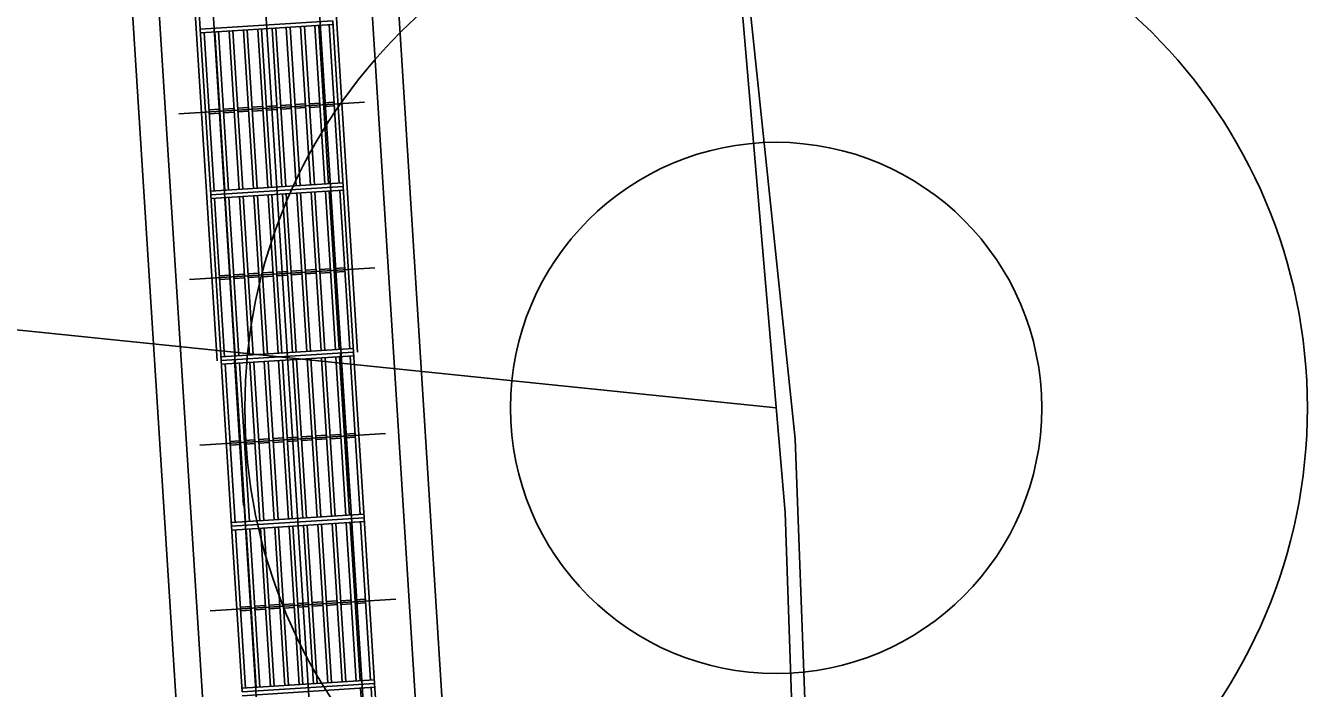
# Model space of a CAD drawing. Extents: x -552278 to -547230, y -1151007 to -1148251.
# Drawn here: x -550345.089 to -550340.264, y -1149800.162 to -1149797.667 of the extents above; entities that cross this region are included whole.
import ezdxf

# ---------------------------------------------------------------- set-up
doc = ezdxf.new("R2010")
doc.units = 0
for name, color, linetype in [('sjezd', 7, 'Continuous'), ('u_HC7_cesta', 7, 'Continuous'), ('u_HC7_osa', 7, 'Continuous'), ('u_popis', 7, 'Continuous'), ('u_propustky', 7, 'Continuous'), ('u_STAVENIŠTĚ', 7, 'Continuous')]:
    doc.layers.add(name, color=color, linetype=linetype)

msp = doc.modelspace()

# ---------------------------------------------------------------- linework, layer by layer
at = {"layer": 'sjezd'}
for p, q in [((-550343.5546, -1149804.3886), (-550344.3658, -1149791.5392)), ((-550343.9538, -1149804.4138), (-550344.7651, -1149791.5644)), ((-550344.3679, -1149798.929), (-550344.8011, -1149792.0676)), ((-550343.839, -1149798.8956), (-550344.2722, -1149792.0342)), ((-550343.4144, -1149803.4779), (-550344.1122, -1149792.4249)), ((-550343.3146, -1149803.4716), (-550344.0124, -1149792.4186)), ((-550344.3126, -1149803.5346), (-550345.0104, -1149792.4816)), ((-550344.2128, -1149803.5283), (-550344.9106, -1149792.4753)), ((-550344.4317, -1149797.6805), (-550344.4711, -1149797.0568)), ((-550343.9327, -1149797.649), (-550344.4317, -1149797.6805)), ((-550343.9327, -1149797.649), (-550344.4317, -1149797.6805)), ((-550343.9318, -1149797.663), (-550344.4308, -1149797.6945)), ((-550344.016, -1149798.2665), (-550344.0536, -1149797.6707)), ((-550344.002, -1149798.2656), (-550344.0396, -1149797.6698)), ((-550343.9621, -1149798.2631), (-550343.9997, -1149797.6673)), ((-550343.9481, -1149798.2622), (-550343.9857, -1149797.6664)), ((-550343.9082, -1149798.2597), (-550343.9458, -1149797.6639)), ((-550343.8933, -1149798.2728), (-550343.9327, -1149797.649)), ((-550344.3923, -1149798.3043), (-550344.4317, -1149797.6805)), ((-550344.3793, -1149798.2894), (-550344.4169, -1149797.6936)), ((-550344.3393, -1149798.2869), (-550344.377, -1149797.6911)), ((-550344.3254, -1149798.286), (-550344.363, -1149797.6902)), ((-550344.2854, -1149798.2835), (-550344.3231, -1149797.6877)), ((-550344.2715, -1149798.2826), (-550344.3091, -1149797.6868)), ((-550344.2316, -1149798.2801), (-550344.2692, -1149797.6843)), ((-550344.2176, -1149798.2792), (-550344.2552, -1149797.6834)), ((-550344.1777, -1149798.2767), (-550344.2153, -1149797.6809)), ((-550344.1637, -1149798.2758), (-550344.2013, -1149797.68)), ((-550344.1238, -1149798.2733), (-550344.1614, -1149797.6775)), ((-550344.1098, -1149798.2724), (-550344.1474, -1149797.6766)), ((-550344.0699, -1149798.2699), (-550344.1075, -1149797.6741)), ((-550344.0559, -1149798.269), (-550344.0935, -1149797.6732)), ((-550343.8132, -1149797.9546), (-550344.5118, -1149797.9987)), ((-550344.0352, -1149797.9616), (-550344.0752, -1149797.9641)), ((-550343.9813, -1149797.9582), (-550344.0213, -1149797.9607)), ((-550343.9274, -1149797.9548), (-550343.9674, -1149797.9573)), ((-550344.3586, -1149797.982), (-550344.3985, -1149797.9845)), ((-550344.3577, -1149797.996), (-550344.3976, -1149797.9985)), ((-550344.3047, -1149797.9786), (-550344.3446, -1149797.9811)), ((-550344.3038, -1149797.9926), (-550344.3437, -1149797.9951)), ((-550344.2508, -1149797.9752), (-550344.2907, -1149797.9777)), ((-550344.2499, -1149797.9892), (-550344.2898, -1149797.9917)), ((-550344.1969, -1149797.9718), (-550344.2368, -1149797.9743)), ((-550344.196, -1149797.9858), (-550344.2359, -1149797.9883)), ((-550344.143, -1149797.9684), (-550344.1829, -1149797.9709)), ((-550344.1421, -1149797.9824), (-550344.1821, -1149797.9849)), ((-550344.0891, -1149797.965), (-550344.129, -1149797.9675)), ((-550344.0882, -1149797.979), (-550344.1282, -1149797.9815)), ((-550344.0343, -1149797.9756), (-550344.0743, -1149797.9781)), ((-550343.9805, -1149797.9722), (-550344.0204, -1149797.9747)), ((-550343.9266, -1149797.9688), (-550343.9665, -1149797.9713)), ((-550343.8942, -1149798.2588), (-550344.3932, -1149798.2903)), ((-550343.8933, -1149798.2728), (-550344.3923, -1149798.3043)), ((-550343.8933, -1149798.2728), (-550344.3923, -1149798.3043)), ((-550343.8925, -1149798.2867), (-550344.3915, -1149798.3182)), ((-550344.0305, -1149798.8936), (-550344.0681, -1149798.2978)), ((-550344.0165, -1149798.8928), (-550344.0541, -1149798.2969)), ((-550343.9766, -1149798.8902), (-550344.0142, -1149798.2944)), ((-550343.9626, -1149798.8894), (-550344.0002, -1149798.2935)), ((-550343.9227, -1149798.8868), (-550343.9603, -1149798.291)), ((-550343.9087, -1149798.886), (-550343.9464, -1149798.2901)), ((-550343.8688, -1149798.8834), (-550343.9064, -1149798.2876)), ((-550343.854, -1149798.8965), (-550343.8933, -1149798.2728)), ((-550344.353, -1149798.928), (-550344.3923, -1149798.3043)), ((-550344.3399, -1149798.9132), (-550344.3775, -1149798.3174)), ((-550344.3, -1149798.9107), (-550344.3376, -1149798.3148)), ((-550344.286, -1149798.9098), (-550344.3236, -1149798.314)), ((-550344.2461, -1149798.9072), (-550344.2837, -1149798.3114)), ((-550344.2321, -1149798.9064), (-550344.2697, -1149798.3106)), ((-550344.1922, -1149798.9038), (-550344.2298, -1149798.308)), ((-550344.1782, -1149798.903), (-550344.2158, -1149798.3072)), ((-550344.1383, -1149798.9004), (-550344.1759, -1149798.3046)), ((-550344.1243, -1149798.8996), (-550344.1619, -1149798.3037)), ((-550344.0844, -1149798.897), (-550344.122, -1149798.3012)), ((-550344.0704, -1149798.8962), (-550344.108, -1149798.3003)), ((-550343.7739, -1149798.5783), (-550344.4725, -1149798.6224)), ((-550344.0497, -1149798.5887), (-550344.0897, -1149798.5913)), ((-550343.9959, -1149798.5853), (-550344.0358, -1149798.5879)), ((-550343.942, -1149798.5819), (-550343.9819, -1149798.5845)), ((-550343.8881, -1149798.5785), (-550343.928, -1149798.5811)), ((-550344.3192, -1149798.6058), (-550344.3591, -1149798.6083)), ((-550344.3183, -1149798.6197), (-550344.3582, -1149798.6223)), ((-550344.2653, -1149798.6024), (-550344.3052, -1149798.6049)), ((-550344.2644, -1149798.6163), (-550344.3044, -1149798.6188)), ((-550344.2114, -1149798.599), (-550344.2513, -1149798.6015)), ((-550344.2105, -1149798.6129), (-550344.2505, -1149798.6154)), ((-550344.1575, -1149798.5956), (-550344.1974, -1149798.5981)), ((-550344.1566, -1149798.6095), (-550344.1966, -1149798.612)), ((-550344.1036, -1149798.5921), (-550344.1436, -1149798.5947)), ((-550344.1028, -1149798.6061), (-550344.1427, -1149798.6086)), ((-550344.0489, -1149798.6027), (-550344.0888, -1149798.6052)), ((-550343.995, -1149798.5993), (-550344.0349, -1149798.6018)), ((-550343.9411, -1149798.5959), (-550343.981, -1149798.5984)), ((-550343.8872, -1149798.5925), (-550343.9271, -1149798.595)), ((-550343.8548, -1149798.8826), (-550344.3539, -1149798.9141)), ((-550343.8548, -1149798.8826), (-550344.3539, -1149798.9141)), ((-550343.854, -1149798.8965), (-550344.353, -1149798.928)), ((-550343.854, -1149798.8965), (-550344.353, -1149798.928)), ((-550343.854, -1149798.8965), (-550344.353, -1149798.928)), ((-550343.8531, -1149798.9105), (-550344.3521, -1149798.942)), ((-550344.3031, -1149798.9249), (-550344.2685, -1149799.4729)), ((-550344.045, -1149799.5208), (-550344.0826, -1149798.925)), ((-550344.031, -1149799.5199), (-550344.0687, -1149798.9241)), ((-550343.9911, -1149799.5174), (-550344.0287, -1149798.9216)), ((-550343.9771, -1149799.5165), (-550344.0148, -1149798.9207)), ((-550343.9372, -1149799.514), (-550343.9748, -1149798.9182)), ((-550343.9233, -1149799.5131), (-550343.9609, -1149798.9173)), ((-550343.8833, -1149799.5106), (-550343.9209, -1149798.9148)), ((-550343.8694, -1149799.5097), (-550343.907, -1149798.9139)), ((-550343.9039, -1149798.8997), (-550343.8693, -1149799.4477)), ((-550343.8294, -1149799.5072), (-550343.8671, -1149798.9114)), ((-550343.8146, -1149799.5203), (-550343.854, -1149798.8965)), ((-550344.3136, -1149799.5518), (-550344.353, -1149798.928)), ((-550344.3005, -1149799.5369), (-550344.3381, -1149798.9411)), ((-550344.2606, -1149799.5344), (-550344.2982, -1149798.9386)), ((-550344.2466, -1149799.5335), (-550344.2842, -1149798.9377)), ((-550344.2067, -1149799.531), (-550344.2443, -1149798.9352)), ((-550344.1927, -1149799.5301), (-550344.2303, -1149798.9343)), ((-550344.1528, -1149799.5276), (-550344.1904, -1149798.9318)), ((-550344.1388, -1149799.5267), (-550344.1764, -1149798.9309)), ((-550344.0989, -1149799.5242), (-550344.1365, -1149798.9284)), ((-550344.0849, -1149799.5233), (-550344.1225, -1149798.9275)), ((-550343.7345, -1149799.2021), (-550344.4331, -1149799.2462)), ((-550344.0643, -1149799.2159), (-550344.1042, -1149799.2184)), ((-550344.0104, -1149799.2125), (-550344.0503, -1149799.215)), ((-550343.9565, -1149799.2091), (-550343.9964, -1149799.2116)), ((-550343.9026, -1149799.2057), (-550343.9425, -1149799.2082)), ((-550343.8487, -1149799.2023), (-550343.8886, -1149799.2048)), ((-550344.2798, -1149799.2295), (-550344.3197, -1149799.232)), ((-550344.2789, -1149799.2435), (-550344.3189, -1149799.246)), ((-550344.2259, -1149799.2261), (-550344.2659, -1149799.2286)), ((-550344.2251, -1149799.2401), (-550344.265, -1149799.2426)), ((-550344.172, -1149799.2227), (-550344.212, -1149799.2252)), ((-550344.1712, -1149799.2367), (-550344.2111, -1149799.2392)), ((-550344.1181, -1149799.2193), (-550344.1581, -1149799.2218)), ((-550344.1173, -1149799.2333), (-550344.1572, -1149799.2358)), ((-550344.0634, -1149799.2299), (-550344.1033, -1149799.2324)), ((-550344.0095, -1149799.2265), (-550344.0494, -1149799.229)), ((-550343.9556, -1149799.2231), (-550343.9955, -1149799.2256)), ((-550343.9017, -1149799.2197), (-550343.9416, -1149799.2222)), ((-550343.8478, -1149799.2163), (-550343.8877, -1149799.2188)), ((-550343.8155, -1149799.5063), (-550344.3145, -1149799.5378)), ((-550343.8155, -1149799.5063), (-550344.3145, -1149799.5378)), ((-550343.8146, -1149799.5203), (-550344.3136, -1149799.5518)), ((-550343.8146, -1149799.5203), (-550344.3136, -1149799.5518)), ((-550343.8146, -1149799.5203), (-550344.3136, -1149799.5518)), ((-550344.2742, -1149800.1755), (-550344.3136, -1149799.5518)), ((-550343.8137, -1149799.5343), (-550344.3127, -1149799.5658)), ((-550344.0595, -1149800.148), (-550344.0971, -1149799.5521)), ((-550344.0455, -1149800.1471), (-550344.0832, -1149799.5513)), ((-550344.0056, -1149800.1446), (-550344.0432, -1149799.5487)), ((-550343.9917, -1149800.1437), (-550344.0293, -1149799.5479)), ((-550343.9517, -1149800.1412), (-550343.9894, -1149799.5453)), ((-550343.9378, -1149800.1403), (-550343.9754, -1149799.5445)), ((-550343.8978, -1149800.1378), (-550343.9355, -1149799.5419)), ((-550343.8839, -1149800.1369), (-550343.9215, -1149799.5411)), ((-550343.844, -1149800.1344), (-550343.8816, -1149799.5385)), ((-550343.83, -1149800.1335), (-550343.8676, -1149799.5377)), ((-550343.7901, -1149800.1309), (-550343.8277, -1149799.5351)), ((-550343.7752, -1149800.144), (-550343.8146, -1149799.5203)), ((-550344.2611, -1149800.1607), (-550344.2987, -1149799.5649)), ((-550344.2212, -1149800.1582), (-550344.2588, -1149799.5624)), ((-550344.2072, -1149800.1573), (-550344.2448, -1149799.5615)), ((-550344.1673, -1149800.1548), (-550344.2049, -1149799.559)), ((-550344.1533, -1149800.1539), (-550344.191, -1149799.5581)), ((-550344.1134, -1149800.1514), (-550344.151, -1149799.5555)), ((-550344.0994, -1149800.1505), (-550344.1371, -1149799.5547)), ((-550343.6951, -1149799.8259), (-550344.3937, -1149799.87)), ((-550344.0788, -1149799.8431), (-550344.1187, -1149799.8456)), ((-550344.0249, -1149799.8397), (-550344.0648, -1149799.8422)), ((-550343.971, -1149799.8363), (-550344.0109, -1149799.8388)), ((-550343.9171, -1149799.8329), (-550343.957, -1149799.8354)), ((-550343.8632, -1149799.8295), (-550343.9031, -1149799.832)), ((-550343.8093, -1149799.8261), (-550343.8492, -1149799.8286)), ((-550343.8084, -1149799.84), (-550343.8483, -1149799.8425)), ((-550344.2404, -1149799.8533), (-550344.2804, -1149799.8558)), ((-550344.2396, -1149799.8672), (-550344.2795, -1149799.8698)), ((-550344.1866, -1149799.8499), (-550344.2265, -1149799.8524)), ((-550344.1857, -1149799.8638), (-550344.2256, -1149799.8664)), ((-550344.1327, -1149799.8465), (-550344.1726, -1149799.849)), ((-550344.1318, -1149799.8604), (-550344.1717, -1149799.863)), ((-550344.0779, -1149799.857), (-550344.1178, -1149799.8596)), ((-550344.024, -1149799.8536), (-550344.0639, -1149799.8562)), ((-550343.9701, -1149799.8502), (-550344.01, -1149799.8528)), ((-550343.9162, -1149799.8468), (-550343.9561, -1149799.8494)), ((-550343.8623, -1149799.8434), (-550343.9022, -1149799.846)), ((-550343.7761, -1149800.1301), (-550344.2751, -1149800.1616)), ((-550343.7761, -1149800.1301), (-550344.2751, -1149800.1616)), ((-550343.7752, -1149800.144), (-550344.2742, -1149800.1755)), ((-550343.7752, -1149800.144), (-550344.2742, -1149800.1755)), ((-550343.7752, -1149800.144), (-550344.2742, -1149800.1755)), ((-550343.7743, -1149800.158), (-550344.2733, -1149800.1895)), ((-550343.7906, -1149800.7572), (-550343.8282, -1149800.1614)), ((-550343.7507, -1149800.7547), (-550343.7883, -1149800.1589)), ((-550343.7358, -1149800.7678), (-550343.7752, -1149800.144))]:
    msp.add_line(p, q, dxfattribs=at)
at = {"layer": 'u_HC7_cesta'}
for points in [[(-550342.23, -1149799.5), (-550342.84, -1149792.37), (-550343.5237, -1149787.0963)], [(-550342.23, -1149799.5), (-550342.04, -1149805.04), (-550342.1269, -1149810.7666)]]:
    msp.add_lwpolyline(points, dxfattribs=at)
at = {"layer": 'u_HC7_osa'}
msp.add_lwpolyline([(-550342.2637, -1149799.1062), (-550368.9846, -1149796.3608)], dxfattribs=at)
at = {"layer": 'u_popis'}
for radius in [2, 1]:
    msp.add_circle((-550342.2637, -1149799.1062), radius, dxfattribs=at)
at = {"layer": 'u_propustky'}
msp.add_line((-550343.7533, -1149804.4584), (-550344.5948, -1149791.1295), dxfattribs=at)
at = {"layer": 'u_STAVENIŠTĚ'}
msp.add_lwpolyline([(-550343.1819, -1149789.7332), (-550342.535, -1149795.935), (-550342.1921, -1149799.2222), (-550341.9998, -1149804.3172), (-550342.09, -1149808.335), (-550344.3752, -1149808.1956), (-550346.62, -1149803.04), (-550348.52, -1149801.77), (-550350.85, -1149801.21), (-550353.11, -1149800.79), (-550360.23, -1149800.115), (-550367.35, -1149799.44), (-550372.04, -1149798.755), (-550376.73, -1149798.07), (-550382.96, -1149796.59), (-550389.42, -1149794.57), (-550407.105, -1149788.465), (-550424.79, -1149782.36), (-550467.53, -1149767.77)], dxfattribs=at)

doc.saveas('drawing.dxf')
